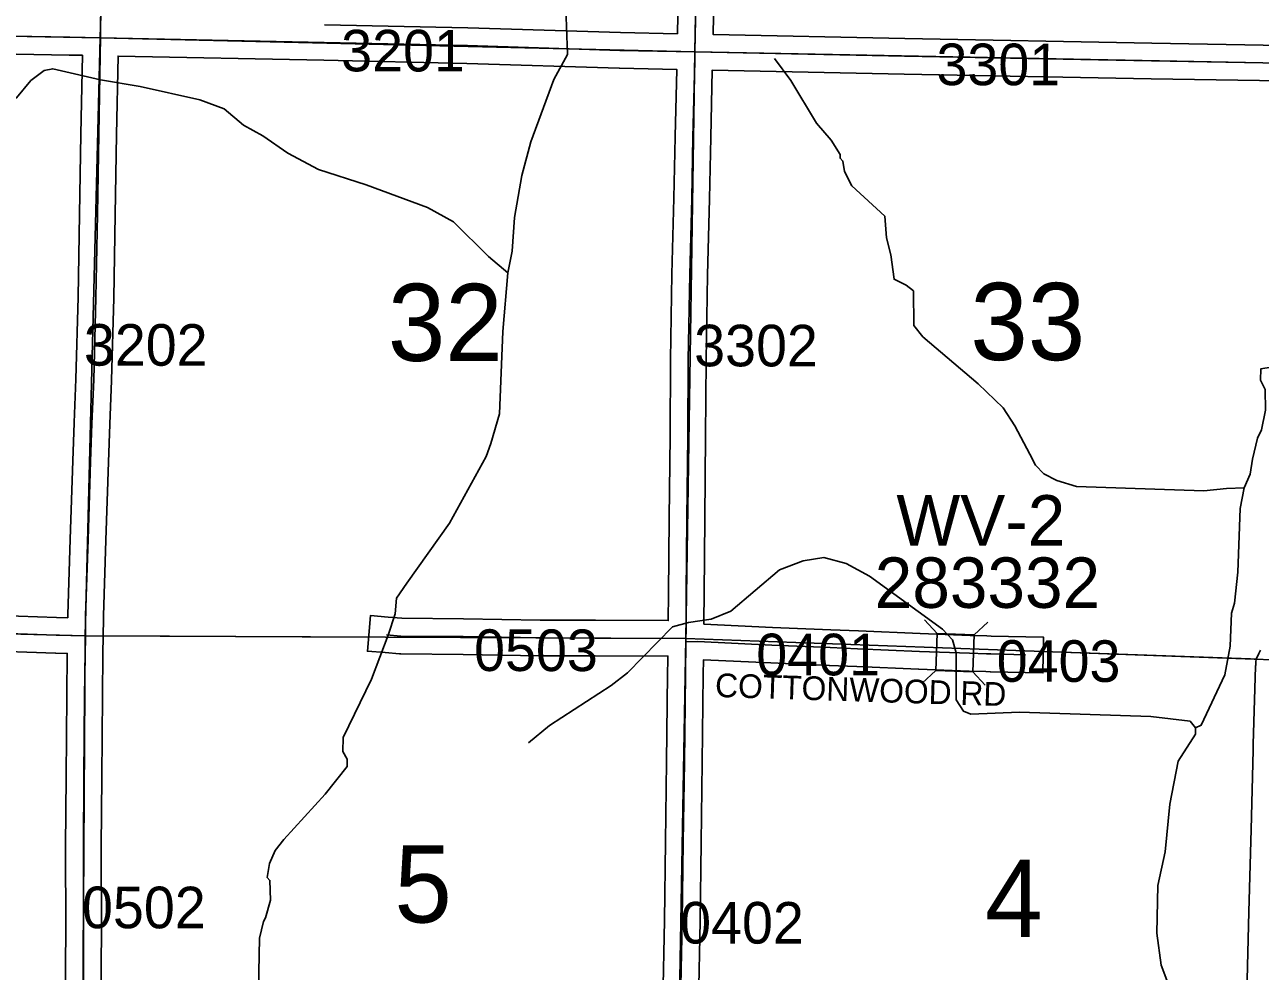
# Model space of a CAD drawing. Extents: x -132.8 to -73.3, y -60 to -26.
# Drawn here: x -91.298 to -89.218, y -51.707 to -50.114 of the extents above; entities that cross this region are included whole.
import ezdxf

# ---------------------------------------------------------------- set-up
doc = ezdxf.new("R2010")
doc.units = 0
for name, color, linetype in [('tdCoHydroRiver', 7, 'Continuous'), ('tdCoSecRdNmbr', 7, 'Continuous'), ('tdCoSecRdTxt', 7, 'Continuous'), ('tdCoSecRteBand', 7, 'Continuous'), ('tdCoSecRteCL', 7, 'Continuous'), ('tdCoSectLine', 7, 'Continuous'), ('tdCoSectLinePart', 7, 'Continuous'), ('tdCoSectNmbr', 7, 'Continuous'), ('tdCoStrucSec', 7, 'Continuous'), ('tdCoStrucSecCoName', 7, 'Continuous'), ('tdCoStrucSecFHWANum', 7, 'Continuous'), ('tdCoSurfAsphalt', 7, 'Continuous'), ('tdCoSurfEarth', 7, 'Continuous'), ('tdCoSurfGravel', 7, 'Continuous'), ('tdCoTwpBndry', 7, 'Continuous'), ('tdCoTwpBndryShd', 7, 'Continuous')]:
    doc.layers.add(name, color=color, linetype=linetype)

msp = doc.modelspace()

# ---------------------------------------------------------------- linework, layer by layer
at = {"layer": 'tdCoHydroRiver'}
for points in [[(-90.4386, -49.6218), (-90.4295, -49.6424), (-90.4165, -49.7026), (-90.4116, -49.78), (-90.4043, -49.8086), (-90.4034, -49.8433), (-90.399, -49.8623), (-90.3969, -49.9175), (-90.3931, -49.9665), (-90.3863, -50.1007), (-90.3843, -50.1639), (-90.4072, -50.206), (-90.4456, -50.311), (-90.4609, -50.3675), (-90.4733, -50.4382), (-90.4775, -50.4949), (-90.4845, -50.5311)], [(-89.606, -50.8365), (-89.631, -50.789), (-89.6509, -50.7587), (-89.6928, -50.7184), (-89.7859, -50.6393), (-89.8014, -50.6201), (-89.8018, -50.5617), (-89.8142, -50.552), (-89.8346, -50.5421), (-89.8401, -50.501), (-89.8474, -50.4725), (-89.8499, -50.4361), (-89.9057, -50.3846), (-89.9179, -50.3607), (-89.9207, -50.3433), (-89.9253, -50.3384), (-89.9252, -50.3321), (-89.9405, -50.3082), (-89.9652, -50.2793), (-90.008, -50.2075), (-90.0357, -50.1707)], [(-91.1031, -50.2176), (-91.1703, -50.2066), (-91.2504, -50.1876), (-91.2647, -50.1905), (-91.2871, -50.2073), (-91.3114, -50.2368), (-91.3549, -50.2769)], [(-90.4845, -50.5311), (-90.5172, -50.5036), (-90.576, -50.4457), (-90.6197, -50.4212), (-90.7231, -50.3829), (-90.8031, -50.3576), (-90.8547, -50.3298), (-90.8967, -50.3006), (-90.9295, -50.2826), (-90.9621, -50.2552), (-91.0029, -50.2402), (-91.1031, -50.2176)], [(-90.4845, -50.5311), (-90.4928, -50.6303), (-90.4986, -50.769), (-90.5131, -50.8188)], [(-89.1639, -50.6246), (-89.1647, -50.6656), (-89.1824, -50.6873), (-89.2173, -50.693), (-89.2176, -50.7119), (-89.2101, -50.7278), (-89.2092, -50.7625), (-89.2161, -50.7955), (-89.2227, -50.8096), (-89.2314, -50.8453)], [(-90.5131, -50.8188), (-90.5208, -50.8404), (-90.5829, -50.9528), (-90.6543, -51.054), (-90.6721, -51.0789)], [(-89.2451, -50.8936), (-89.2751, -50.8946), (-89.313, -50.8986), (-89.5275, -50.8912), (-89.5605, -50.8811), (-89.5823, -50.8697), (-89.5963, -50.8552), (-89.606, -50.8365)], [(-89.2314, -50.8453), (-89.2352, -50.8701), (-89.2451, -50.8936)], [(-89.2451, -50.8936), (-89.2521, -50.9281), (-89.2557, -51.0353), (-89.2614, -51.0873), (-89.2665, -51.1045), (-89.2691, -51.1597), (-89.278, -51.2084), (-89.3175, -51.2929), (-89.327, -51.2974)], [(-89.327, -51.2974), (-89.3363, -51.2862), (-89.4024, -51.2786), (-89.6232, -51.2711), (-89.7053, -51.2743), (-89.7179, -51.2693), (-89.7301, -51.2501), (-89.7302, -51.1713), (-89.7361, -51.1491), (-89.7531, -51.1314), (-89.876, -51.0422), (-89.9151, -51.021), (-89.9528, -51.0108), (-89.9876, -51.0164), (-90.0273, -51.0314), (-90.1092, -51.1008), (-90.1426, -51.1144), (-90.1805, -51.1199), (-90.2075, -51.1273), (-90.2832, -51.2047), (-90.3104, -51.2263), (-90.4143, -51.2937), (-90.4496, -51.3229)], [(-90.6721, -51.0789), (-90.6742, -51.1056), (-90.686, -51.1417), (-90.7142, -51.2153), (-90.7619, -51.3137), (-90.7623, -51.3374), (-90.7547, -51.3502), (-90.7549, -51.3628), (-90.7921, -51.4094), (-90.8614, -51.4853), (-90.876, -51.504), (-90.8859, -51.5259), (-90.8895, -51.5495), (-90.8849, -51.5543), (-90.8839, -51.5874), (-90.8924, -51.6172), (-90.8957, -51.6235), (-90.9025, -51.6517), (-90.9069, -51.8804)], [(-89.327, -51.2974), (-89.3272, -51.3084), (-89.3565, -51.3536), (-89.3705, -51.4259), (-89.3784, -51.5062), (-89.3905, -51.5628), (-89.3921, -51.6432), (-89.3852, -51.697), (-89.3657, -51.7478), (-89.3421, -51.835)]]:
    msp.add_lwpolyline(points, dxfattribs=at)
at = {"layer": 'tdCoSecRteBand'}
for points in [[(-90.1992, -50.1288), (-90.1981, -50.0669)], [(-90.1381, -50.068), (-90.1392, -50.13), (-90.1392, -50.13), (-90.1391, -50.13), (-89.8165, -50.1367), (-89.4007, -50.1446), (-89.1818, -50.1483), (-89.1816, -50.1483), (-89.1814, -50.1483), (-89.165, -50.1488), (-88.9166, -50.1559), (-88.9165, -50.1559), (-88.9164, -50.1559), (-88.6825, -50.1638)], [(-90.793, -50.1135), (-90.552, -50.1187), (-90.5519, -50.1187), (-90.5517, -50.1187), (-90.2952, -50.1268), (-90.1992, -50.1288)], [(-91.3729, -51.1071), (-91.244, -51.1117), (-91.2252, -51.1121), (-91.2252, -51.1077), (-91.2252, -51.1074), (-91.2252, -51.1071), (-91.221, -50.9796), (-91.2168, -50.8479), (-91.2168, -50.8479), (-91.2168, -50.8478), (-91.2146, -50.7837), (-91.2146, -50.7836), (-91.2145, -50.7835), (-91.2114, -50.7102), (-91.2079, -50.5725), (-91.2052, -50.4323), (-91.2032, -50.2983), (-91.2032, -50.2982), (-91.2032, -50.2981), (-91.2005, -50.1651), (-91.2009, -50.1651), (-91.2226, -50.1646), (-91.6696, -50.1567)], [(-90.2237, -51.7586), (-90.221, -51.622), (-90.2193, -51.4895), (-90.2193, -51.4894), (-90.2193, -51.4894), (-90.2173, -51.3548), (-90.2156, -51.2071), (-90.2156, -51.2071), (-90.2156, -51.2071), (-90.2152, -51.1824), (-90.2152, -51.1768), (-90.3374, -51.1764), (-90.4306, -51.1762), (-90.4308, -51.1762), (-90.431, -51.1762), (-90.5599, -51.1739), (-90.6648, -51.173), (-90.6659, -51.1729), (-90.667, -51.1729), (-90.6909, -51.1709), (-90.7208, -51.1684), (-90.7159, -51.1086), (-90.686, -51.1111), (-90.6632, -51.113), (-90.5592, -51.1139), (-90.5591, -51.1139), (-90.559, -51.1139), (-90.4302, -51.1162), (-90.3372, -51.1164), (-90.3372, -51.1164), (-90.3372, -51.1164), (-90.2145, -51.1168), (-90.2143, -51.0717), (-90.2143, -51.0717), (-90.2143, -51.0716), (-90.2131, -50.9446), (-90.2131, -50.9446), (-90.2131, -50.9445), (-90.2116, -50.806), (-90.2109, -50.6779), (-90.2109, -50.6777), (-90.2109, -50.6775), (-90.2084, -50.5337), (-90.2084, -50.5336), (-90.2084, -50.5335), (-90.205, -50.4056), (-90.203, -50.3021), (-90.203, -50.3021), (-90.203, -50.302), (-90.2003, -50.1888), (-90.2966, -50.1868), (-90.2968, -50.1868), (-90.2969, -50.1868), (-90.5535, -50.1787), (-90.7943, -50.1735), (-91.1405, -50.1663), (-91.1432, -50.2992), (-91.1452, -50.4333), (-91.1452, -50.4334), (-91.1452, -50.4334), (-91.1479, -50.5738), (-91.1479, -50.5738), (-91.1479, -50.5739), (-91.1514, -50.712), (-91.1514, -50.7123), (-91.1514, -50.7126), (-91.1546, -50.7859), (-91.1568, -50.8499), (-91.161, -50.9815), (-91.161, -50.9815), (-91.161, -50.9816), (-91.1652, -51.1088), (-91.1652, -51.1131), (-91.1652, -51.1133), (-91.165, -51.1133), (-91.1656, -51.1432), (-91.166, -51.1731), (-91.1669, -51.2438), (-91.1681, -51.3803), (-91.1689, -51.4978), (-91.1686, -51.6355), (-91.1686, -51.6356), (-91.1686, -51.6357), (-91.1689, -51.6993), (-91.1689, -51.6994), (-91.1689, -51.6994), (-91.1694, -51.7653)], [(-89.183, -50.2083), (-89.4018, -50.2046), (-89.4018, -50.2046), (-89.4018, -50.2046), (-89.8176, -50.1967), (-89.8177, -50.1967), (-89.8177, -50.1967), (-90.1404, -50.19), (-90.143, -50.3033), (-90.145, -50.4068), (-90.145, -50.407), (-90.145, -50.4071), (-90.1484, -50.5349), (-90.1509, -50.6784), (-90.1516, -50.8064), (-90.1516, -50.8065), (-90.1516, -50.8066), (-90.1531, -50.9452), (-90.1543, -51.0721), (-90.1545, -51.1173), (-90.1544, -51.1173), (-90.1544, -51.1228), (-90.039, -51.1283), (-89.9409, -51.1325), (-89.8946, -51.1344), (-89.8946, -51.1344), (-89.7906, -51.1389), (-89.7064, -51.1418), (-89.6781, -51.1428), (-89.6709, -51.143), (-89.6129, -51.1443), (-89.5829, -51.1449), (-89.5841, -51.2049), (-89.6141, -51.2043), (-89.6723, -51.203), (-89.6725, -51.203), (-89.6727, -51.203), (-89.6801, -51.2028), (-89.7085, -51.2018), (-89.7085, -51.2018), (-89.7085, -51.2018), (-89.7928, -51.1988), (-89.793, -51.1988), (-89.7931, -51.1988), (-89.8971, -51.1944), (-89.9435, -51.1924), (-89.9435, -51.1924), (-89.9435, -51.1924), (-90.0417, -51.1882), (-90.0417, -51.1882), (-90.0418, -51.1882), (-90.1552, -51.1828), (-90.1556, -51.2079), (-90.1573, -51.3556), (-90.1573, -51.3556), (-90.1573, -51.3557), (-90.1593, -51.4903), (-90.161, -51.6229), (-90.161, -51.623), (-90.161, -51.6231), (-90.1637, -51.7597)], [(-91.2294, -51.7647), (-91.2289, -51.699), (-91.2286, -51.6355), (-91.2289, -51.4978), (-91.2289, -51.4976), (-91.2289, -51.4975), (-91.2281, -51.3799), (-91.2281, -51.3798), (-91.2281, -51.3798), (-91.2269, -51.2432), (-91.2269, -51.2431), (-91.2269, -51.2431), (-91.226, -51.1721), (-91.2454, -51.1717), (-91.2456, -51.1717), (-91.2459, -51.1717), (-91.3749, -51.167)], [(-89.2409, -51.745), (-89.2372, -51.6074), (-89.2337, -51.4688), (-89.2337, -51.4688), (-89.2337, -51.4688), (-89.2303, -51.3351), (-89.2302, -51.3351), (-89.2302, -51.335), (-89.2299, -51.3247), (-89.2261, -51.1942), (-89.226, -51.1932), (-89.2259, -51.1922), (-89.2254, -51.1871), (-89.2249, -51.1815), (-89.2224, -51.1765), (-89.2204, -51.1725), (-89.2176, -51.1669)]]:
    msp.add_lwpolyline(points, dxfattribs=at)
at = {"layer": 'tdCoSecRteCL'}
msp.add_line((-90.1848, -51.1528), (-90.1848, -51.1469), dxfattribs=at)
for points in [[(-91.1703, -50.1357), (-91.17, -50.1108), (-91.1678, -50.0287), (-91.1639, -49.8965), (-91.1626, -49.8417), (-91.1602, -49.7544), (-91.1567, -49.6358), (-91.1523, -49.4958), (-91.1478, -49.3631), (-91.1439, -49.2314), (-91.1413, -49.1339)], [(-90.1697, -50.1594), (-90.1681, -50.0674), (-90.1654, -49.9402), (-90.1624, -49.79), (-90.1599, -49.6655), (-90.1572, -49.5333), (-90.1543, -49.3937), (-90.1515, -49.2539), (-90.1486, -49.1542)], [(-92.1248, -50.1181), (-91.9601, -50.1215), (-91.6691, -50.1267), (-91.222, -50.1346), (-91.1703, -50.1357)], [(-91.1956, -51.1427), (-91.1952, -51.1081), (-91.191, -50.9806), (-91.1868, -50.8489), (-91.1846, -50.7848), (-91.1814, -50.7113), (-91.1779, -50.5732), (-91.1752, -50.4329), (-91.1732, -50.2987), (-91.1705, -50.1653), (-91.1703, -50.1357)], [(-91.1703, -50.1357), (-90.7936, -50.1435), (-90.5527, -50.1487), (-90.296, -50.1568), (-90.1697, -50.1594)], [(-90.1848, -51.1469), (-90.1846, -51.1338), (-90.1843, -51.0719), (-90.1831, -50.9449), (-90.1816, -50.8063), (-90.1809, -50.678), (-90.1784, -50.5343), (-90.175, -50.4063), (-90.173, -50.3027), (-90.17, -50.1757), (-90.1697, -50.1594)], [(-90.1697, -50.1594), (-89.8171, -50.1667), (-89.4013, -50.1746), (-89.1823, -50.1783), (-89.1658, -50.1787), (-88.9174, -50.1859), (-88.6533, -50.1948)], [(-91.6991, -51.1309), (-91.6162, -51.1328), (-91.5129, -51.1338), (-91.4783, -51.1346), (-91.374, -51.137), (-91.2448, -51.1417), (-91.1956, -51.1427)], [(-91.228, -53.0469), (-91.2275, -53.0198), (-91.2273, -53.0062), (-91.226, -52.8908), (-91.2228, -52.7455), (-91.2211, -52.6064), (-91.2181, -52.472), (-91.2156, -52.4023), (-91.2134, -52.3275), (-91.2075, -52.1944), (-91.2065, -52.1708), (-91.2038, -52.1049), (-91.2016, -52.0575), (-91.2014, -52.0433), (-91.2018, -51.9924), (-91.2009, -51.8935), (-91.1994, -51.765), (-91.1989, -51.6992), (-91.1986, -51.6356), (-91.1989, -51.4977), (-91.1981, -51.3801), (-91.1969, -51.2435), (-91.1956, -51.1427)], [(-90.6885, -51.141), (-90.6645, -51.143), (-90.5595, -51.1439), (-90.4305, -51.1462), (-90.3373, -51.1464), (-90.1848, -51.1469)], [(-90.2315, -53.07), (-90.2295, -52.9905), (-90.2248, -52.8511), (-90.2206, -52.7079), (-90.2164, -52.5759), (-90.2115, -52.4309), (-90.2092, -52.3478), (-90.2073, -52.2894), (-90.2041, -52.1848), (-90.2023, -52.1466), (-90.2019, -52.115), (-90.2008, -52.0706), (-90.1991, -52.0183), (-90.1962, -51.8889), (-90.1937, -51.7592), (-90.191, -51.6225), (-90.1893, -51.4899), (-90.1873, -51.3552), (-90.1856, -51.2075), (-90.1848, -51.1528)], [(-90.1848, -51.1528), (-90.1647, -51.1523), (-90.0404, -51.1582), (-89.9422, -51.1624), (-89.8959, -51.1644), (-89.7918, -51.1688), (-89.7075, -51.1718), (-89.6791, -51.1728), (-89.6717, -51.173), (-89.6135, -51.1743)]]:
    msp.add_lwpolyline(points, dxfattribs=at)
at = {"layer": 'tdCoSectLine'}
for points in [[(-91.1706, -50.1357), (-91.1417, -49.1339)], [(-90.1701, -50.1594), (-90.149, -49.1542)], [(-92.1252, -50.1181), (-91.1706, -50.1357)], [(-91.196, -51.1427), (-91.1706, -50.1357)], [(-91.1706, -50.1357), (-90.1701, -50.1594)], [(-90.1851, -51.1469), (-90.1701, -50.1594)], [(-90.1701, -50.1594), (-89.1563, -50.179)], [(-92.1478, -51.118), (-91.196, -51.1427)], [(-91.2018, -52.0433), (-91.196, -51.1427)], [(-91.196, -51.1427), (-90.1851, -51.1469)], [(-90.2012, -52.0706), (-90.1851, -51.1469)], [(-90.1851, -51.1469), (-89.1973, -51.1828)]]:
    msp.add_lwpolyline(points, dxfattribs=at)
at = {"layer": 'tdCoSectLinePart'}
for points in [[(-91.1659, -51.1428), (-90.7192, -51.1447)], [(-89.5838, -51.1688), (-89.2246, -51.1818)]]:
    msp.add_lwpolyline(points, dxfattribs=at)
at = {"layer": 'tdCoStrucSec'}
for points in [[(-89.7834, -51.1157), (-89.7621, -51.1386), (-89.6995, -51.1408)], [(-89.6767, -51.1195), (-89.6995, -51.1408), (-89.7017, -51.2033)], [(-89.7871, -51.2225), (-89.7643, -51.2011), (-89.7621, -51.1386)], [(-89.6809, -51.2257), (-89.7017, -51.2033), (-89.7643, -51.2011)]]:
    msp.add_lwpolyline(points, dxfattribs=at)
at = {"layer": 'tdCoSurfAsphalt'}
msp.add_lwpolyline([(-90.1937, -51.7592), (-90.191, -51.6225), (-90.1893, -51.4899), (-90.1873, -51.3552), (-90.1856, -51.2075), (-90.1848, -51.1528), (-90.1848, -51.1469), (-90.1846, -51.1338), (-90.1843, -51.0719), (-90.1831, -50.9449), (-90.1816, -50.8063), (-90.1809, -50.678), (-90.1784, -50.5343), (-90.175, -50.4063), (-90.173, -50.3027), (-90.17, -50.1757), (-90.1697, -50.1594), (-90.1681, -50.0674)], dxfattribs=at)
at = {"layer": 'tdCoSurfEarth'}
for points in [[(-91.6991, -51.1309), (-91.6162, -51.1328), (-91.5129, -51.1338), (-91.4783, -51.1346), (-91.374, -51.137), (-91.2448, -51.1417), (-91.1956, -51.1427)], [(-90.6885, -51.141), (-90.6645, -51.143), (-90.5595, -51.1439), (-90.4305, -51.1462), (-90.3373, -51.1464), (-90.1848, -51.1469)], [(-89.6791, -51.1728), (-89.6717, -51.173), (-89.6135, -51.1743)]]:
    msp.add_lwpolyline(points, dxfattribs=at)
at = {"layer": 'tdCoSurfGravel'}
for points in [[(-95.1313, -50.0323), (-94.8424, -50.0394), (-94.36, -50.05), (-94.1324, -50.0551), (-94.0932, -50.056), (-93.856, -50.0633), (-93.4094, -50.0764), (-93.1254, -50.0853), (-92.9672, -50.0902), (-92.6432, -50.1013), (-92.1591, -50.1174), (-92.1248, -50.1181), (-91.9601, -50.1215), (-91.6691, -50.1267), (-91.222, -50.1346), (-91.1703, -50.1357)], [(-91.1956, -51.1427), (-91.1952, -51.1081), (-91.191, -50.9806), (-91.1868, -50.8489), (-91.1846, -50.7848), (-91.1814, -50.7113), (-91.1779, -50.5732), (-91.1752, -50.4329), (-91.1732, -50.2987), (-91.1705, -50.1653), (-91.1703, -50.1357), (-91.17, -50.1108)], [(-91.1703, -50.1357), (-90.7936, -50.1435), (-90.5527, -50.1487), (-90.296, -50.1568), (-90.1697, -50.1594), (-89.8171, -50.1667), (-89.4013, -50.1746), (-89.1823, -50.1783), (-89.1658, -50.1787)], [(-91.2014, -52.0433), (-91.2018, -51.9924), (-91.2009, -51.8935), (-91.1994, -51.765), (-91.1989, -51.6992), (-91.1986, -51.6356), (-91.1989, -51.4977), (-91.1981, -51.3801), (-91.1969, -51.2435), (-91.1956, -51.1427)], [(-90.1848, -51.1528), (-90.1647, -51.1523), (-90.0404, -51.1582), (-89.9422, -51.1624), (-89.8959, -51.1644), (-89.7918, -51.1688), (-89.7075, -51.1718), (-89.6791, -51.1728)]]:
    msp.add_lwpolyline(points, dxfattribs=at)
at = {"layer": 'tdCoTwpBndry'}
for points in [[(-90.7192, -51.1447), (-91.166, -51.1428)], [(-89.5838, -51.1688), (-89.2344, -51.1815)]]:
    msp.add_lwpolyline(points, dxfattribs=at)
at = {"layer": 'tdCoTwpBndryShd'}
msp.add_lwpolyline([(-98.1074, -50.9642), (-97.1552, -50.9862), (-96.1535, -51.0094), (-95.1537, -51.0331), (-94.1533, -51.0571), (-93.1514, -51.0854), (-92.1478, -51.118), (-91.196, -51.1427), (-90.1851, -51.1469), (-89.1973, -51.1828), (-88.2056, -51.2114), (-87.1958, -51.2357), (-86.1955, -51.2693)], dxfattribs=at)

# ---------------------------------------------------------------- texts
at = {"layer": 'tdCoSecRdNmbr'}
for s, rotation, p in [('3201', 359.9313, (-90.7651, -50.1921)), ('3301', 359.9327, (-89.7632, -50.2153)), ('3202', 359.9316, (-91.1981, -50.6876)), ('3302', 359.9324, (-90.171, -50.6887)), ('0503', 359.9321, (-90.5414, -51.2017)), ('0401', 359.9327, (-90.0665, -51.2089)), ('0403', 359.9327, (-89.6618, -51.2199)), ('0502', 359.9316, (-91.2013, -51.6348)), ('0402', 359.9324, (-90.1946, -51.6606))]:
    msp.add_text(s, height=0.07, rotation=rotation, dxfattribs=at).set_placement(p)
at = {"layer": 'tdCoSecRdTxt'}
msp.add_text('COTTONWOOD RD', height=0.04, rotation=358.1789, dxfattribs=at).set_placement((-90.1362, -51.2455))
at = {"layer": 'tdCoSectNmbr'}
for s, rotation, p in [('32', 359.9319, (-90.6865, -50.6797)), ('33', 359.9327, (-89.7062, -50.6782)), ('5', 359.9319, (-90.6755, -51.6252)), ('4', 359.9327, (-89.6813, -51.6495))]:
    msp.add_text(s, height=0.13, rotation=rotation, dxfattribs=at).set_placement(p)
at = {"layer": 'tdCoStrucSecCoName'}
msp.add_text('WV-2', height=0.085, dxfattribs=at).set_placement((-89.8305, -50.9907))
at = {"layer": 'tdCoStrucSecFHWANum'}
msp.add_text('283332', height=0.085, dxfattribs=at).set_placement((-89.867, -51.0955))

doc.saveas('drawing.dxf')
